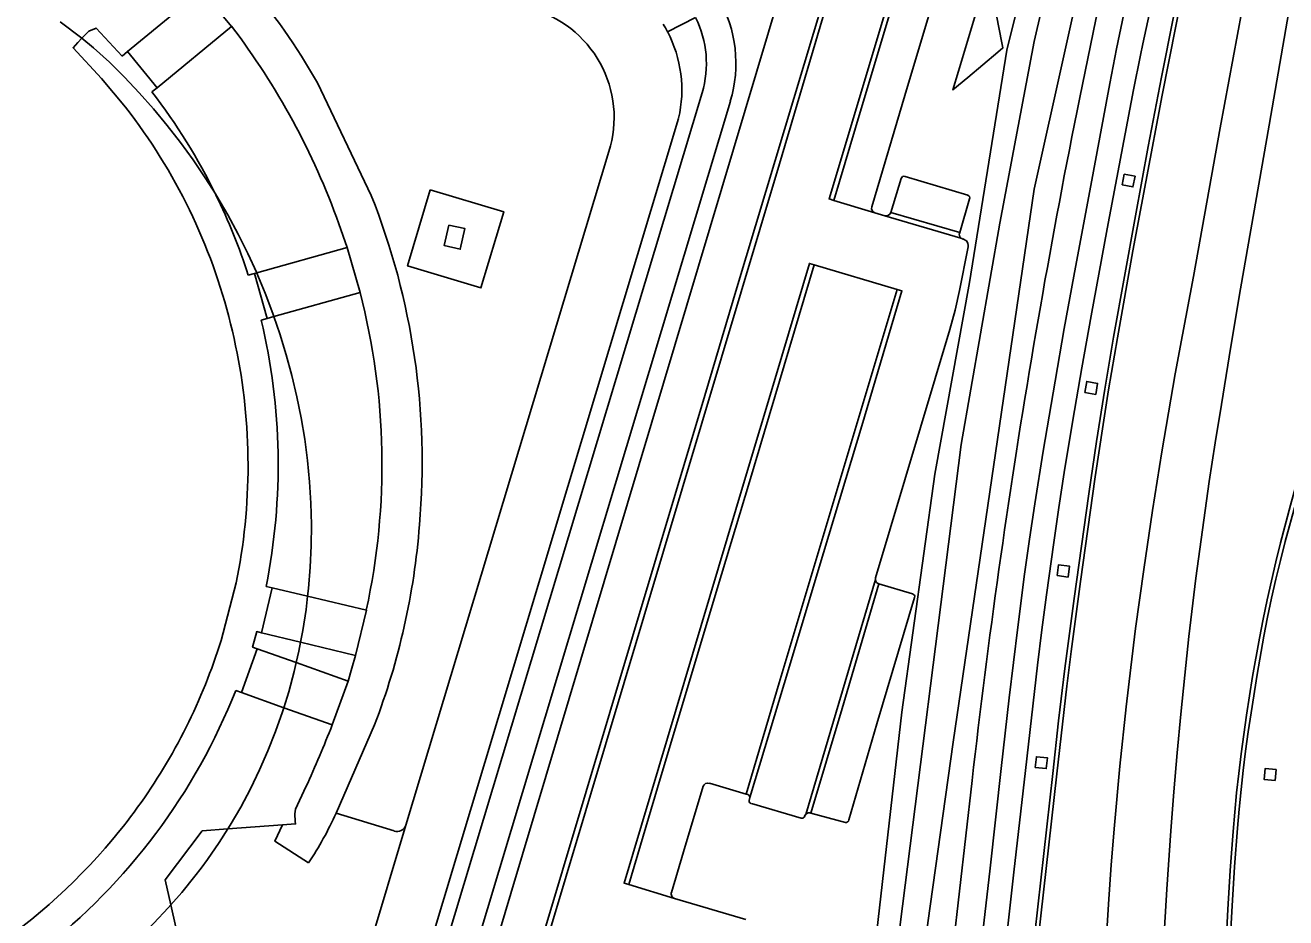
# Model space of a CAD drawing. Extents: x 194485 to 197793, y 468269 to 470822.
# Drawn here: x 196696.4 to 196827.9, y 469200.8 to 469293.9 of the extents above; entities that cross this region are included whole.
import ezdxf

# ---------------------------------------------------------------- set-up
doc = ezdxf.new("R2010")
doc.units = 0
for name, color, linetype in [('BGT begrenzing pand op maaiveld onder overbouw', 7, 'Continuous'), ('BGT grensvlak begroeid terreindeel', 7, 'Continuous'), ('BGT grensvlak onbegroeid terreindeel', 7, 'Continuous'), ('BGT grensvlak pand deel overbouw', 7, 'Continuous'), ('BGT grensvlak pand op maaiveld', 7, 'Continuous'), ('BGT grensvlak vegetatieobject', 7, 'Continuous'), ('BGT grensvlak waterdeel', 7, 'Continuous'), ('BGT grensvlak wegdeel', 7, 'Continuous'), ('BGT lijnelement scheiding muur', 7, 'Continuous')]:
    doc.layers.add(name, color=color, linetype=linetype)

msp = doc.modelspace()

# ---------------------------------------------------------------- linework, layer by layer
at = {"layer": 'BGT begrenzing pand op maaiveld onder overbouw'}
for points in [[(196706.9, 469285.35), (196704.4, 469288.36), (196701.42, 469291.55), (196701.93, 469292.11), (196702.33, 469292.54)], [(196715.88, 469226.84), (196716.87, 469229.72), (196718.43, 469235.74), (196718.85, 469237.93)]]:
    msp.add_lwpolyline(points, dxfattribs=at)
for centre, radius, start, end in [((196659.25, 469248.27), 60.37, 13.8907, 37.8878), ((196658.5, 469247.96), 61.17, 350.5588, 14.0061), ((196659.25, 469247.62), 60.32, 321.258, 339.8468), ((196658.54, 469248.14), 61.19, 285.8032, 321.2975)]:
    msp.add_arc(centre, radius, start, end, dxfattribs=at)
at = {"layer": 'BGT grensvlak begroeid terreindeel'}
msp.add_line((196790.66, 469175.43), (196795.18, 469215.1), dxfattribs=at)
for points in [[(196784.65, 469194.19), (196787.87, 469222.23), (196791.29, 469247.05), (196794.9, 469267.08), (196798.81, 469291.31), (196802.13, 469304.79), (196806.82, 469324.14), (196811.31, 469341.73), (196817.95, 469372.21), (196821.86, 469388.72), (196822.96, 469393.41)], [(196796.08, 469303.35), (196798.29, 469292.08), (196798.39, 469291.54), (196797.88, 469291.11), (196794.73, 469288.46), (196793.19, 469287.16), (196793.77, 469289.1), (196795.65, 469295.36), (196794.98, 469303.15)]]:
    msp.add_lwpolyline(points, dxfattribs=at)
msp.add_arc((197630.38, 469119.98), 840.6, 167.44979, 173.50247, dxfattribs=at)
at = {"layer": 'BGT grensvlak onbegroeid terreindeel'}
for points in [[(196810.83, 469277.24), (196811.05, 469278.36), (196812.18, 469278.15), (196811.96, 469277.03), (196810.83, 469277.24)], [(196806.94, 469255.59), (196807.14, 469256.74), (196808.27, 469256.54), (196808.07, 469255.39), (196806.94, 469255.59)], [(196804.05, 469236.48), (196804.2, 469237.61), (196805.34, 469237.46), (196805.19, 469236.33), (196804.05, 469236.48)], [(196801.77, 469216.46), (196801.89, 469217.59), (196803.03, 469217.47), (196802.92, 469216.34), (196801.77, 469216.46)], [(196826.89, 469216.24), (196826.78, 469215.11), (196825.64, 469215.21), (196825.74, 469216.35), (196826.89, 469216.24)]]:
    msp.add_lwpolyline(points, dxfattribs=at)
at = {"layer": 'BGT grensvlak pand deel overbouw'}
for points in [[(196716.33, 469276.2), (196715.21, 469277.98), (196713.95, 469279.85), (196712.63, 469281.68), (196711.25, 469283.45), (196709.82, 469285.18), (196708.33, 469286.86), (196706.79, 469288.48), (196705.21, 469290.04), (196703.57, 469291.55), (196702.33, 469292.54)], [(196720.57, 469268.07), (196719.64, 469270.1), (196718.63, 469272.12), (196717.55, 469274.11), (196716.41, 469276.07), (196716.33, 469276.2)], [(196722.37, 469263.52), (196722.26, 469263.83), (196721.46, 469265.95), (196720.58, 469268.04), (196720.57, 469268.07)], [(196725.88, 469234.35), (196725.98, 469235.15), (196726.16, 469237.36), (196726.26, 469239.58), (196726.28, 469241.8), (196726.22, 469244.03), (196726.08, 469246.27), (196725.87, 469248.5), (196725.58, 469250.72), (196725.21, 469252.94), (196724.77, 469255.15), (196724.25, 469257.35), (196723.66, 469259.53), (196723, 469261.69), (196722.37, 469263.52)], [(196725.88, 469234.35), (196725.72, 469232.95), (196725.39, 469230.77), (196725.15, 469229.52)], [(196724.69, 469227.4), (196724.97, 469228.61), (196725.15, 469229.52)], [(196724.69, 469227.4), (196724.48, 469226.47), (196723.91, 469224.36), (196723.4, 469222.7)], [(196723.4, 469222.7), (196723.27, 469222.27), (196722.55, 469220.21), (196721.75, 469218.19), (196720.88, 469216.2), (196719.93, 469214.24), (196718.91, 469212.33), (196717.82, 469210.46), (196717.57, 469210.07)], [(196717.57, 469210.07), (196716.66, 469208.63), (196715.43, 469206.85), (196714.77, 469205.97), (196714.13, 469205.12), (196712.77, 469203.43), (196711.61, 469202.12)], [(196711.61, 469202.12), (196711.34, 469201.81), (196709.85, 469200.23), (196708.3, 469198.72), (196706.69, 469197.26), (196705.02, 469195.86), (196703.3, 469194.53), (196701.53, 469193.26), (196701.27, 469193.09)]]:
    msp.add_lwpolyline(points, dxfattribs=at)
at = {"layer": 'BGT grensvlak pand op maaiveld'}
msp.add_line((196702.33, 469292.54), (196700.08, 469294.27), dxfattribs=at)
at = {"layer": 'BGT grensvlak vegetatieobject'}
msp.add_line((196766.35, 469294.7), (196763.42, 469293.23), dxfattribs=at)
at = {"layer": 'BGT grensvlak waterdeel'}
for points in [[(196827.69, 469391.96), (196822.06, 469367.46), (196811.02, 469318.9), (196801.65, 469276.8), (196793.2, 469219.11), (196790.56, 469200.24), (196785.94, 469159.66)], [(196823.7, 469387.35), (196814.75, 469347.53), (196808.52, 469321.83), (196801.64, 469292.21), (196798.07, 469273.27), (196794.04, 469250.17), (196787.14, 469195.69)]]:
    msp.add_lwpolyline(points, dxfattribs=at)
at = {"layer": 'BGT grensvlak wegdeel'}
for p, q in [((196707.1, 469291.15), (196714.84, 469297.54)), ((196717.95, 469293.79), (196714.84, 469297.54)), ((196702.33, 469292.54), (196703.06, 469293.29)), ((196717.95, 469293.79), (196710.18, 469287.38)), ((196706.54, 469290.69), (196707.1, 469291.15)), ((196707.1, 469291.15), (196710.18, 469287.38)), ((196726.91, 469287.89), (196732.52, 469276.15)), ((196710.18, 469287.38), (196709.64, 469286.96)), ((196767.02, 469286.85), (196737.17, 469187.58)), ((196769.97, 469285.97), (196739.81, 469185.67)), ((196736.99, 469192.44), (196764.57, 469284.19)), ((196736.14, 469210.46), (196757.31, 469280.73)), ((196794.72, 469276.16), (196788.19, 469278.14)), ((196785.03, 469274.34), (196780.75, 469275.63)), ((196793.89, 469272.28), (196794.92, 469275.79)), ((196730.01, 469270.73), (196729.13, 469273.2)), ((196786.09, 469274.02), (196785.03, 469274.34)), ((196794, 469271.7), (196786.09, 469274.02)), ((196786.72, 469274.36), (196793.89, 469272.28)), ((196793.89, 469272.25), (196793.89, 469272.28)), ((196720.57, 469268.07), (196730.01, 469270.73)), ((196731.35, 469266.03), (196730.01, 469270.73)), ((196719.69, 469267.83), (196720.34, 469268)), ((196720.34, 469268), (196720.57, 469268.07)), ((196720.34, 469268), (196721.67, 469263.32)), ((196787.38, 469266.34), (196778.7, 469268.91)), ((196722.37, 469263.52), (196731.35, 469266.03)), ((196721.67, 469263.32), (196721.05, 469263.15)), ((196721.67, 469263.32), (196722.37, 469263.52)), ((196722.19, 469235.22), (196721.07, 469230.51)), ((196721.56, 469235.35), (196722.19, 469235.22)), ((196722.19, 469235.22), (196725.88, 469234.35)), ((196785.1, 469236.07), (196777.84, 469211.57)), ((196788.97, 469234.57), (196785.47, 469235.61)), ((196725.88, 469234.35), (196732.01, 469232.89)), ((196730.87, 469228.14), (196732.01, 469232.89)), ((196721.07, 469230.51), (196725.15, 469229.52)), ((196720.62, 469228.84), (196718.98, 469224.27)), ((196720.62, 469228.84), (196724.69, 469227.4)), ((196725.15, 469229.52), (196730.87, 469228.14)), ((196724.69, 469227.4), (196730.11, 469225.48)), ((196728.45, 469220.91), (196730.11, 469225.48)), ((196718.98, 469224.27), (196718.39, 469224.5)), ((196718.98, 469224.27), (196723.4, 469222.7)), ((196723.4, 469222.7), (196728.45, 469220.91)), ((196732.86, 469220.91), (196728.85, 469211.7)), ((196767.78, 469214.81), (196771.61, 469213.69)), ((196771.61, 469213.69), (196771.65, 469213.68)), ((196772.01, 469213.32), (196771.94, 469213.01)), ((196734.91, 469209.84), (196728.85, 469211.7)), ((196772.16, 469212.69), (196777.37, 469211.17)), ((196778.37, 469211.71), (196781.97, 469210.73)), ((196728.46, 469184.93), (196736.14, 469210.46)), ((196764.15, 469202.8), (196759.37, 469204.24)), ((196771.58, 469200.59), (196764.15, 469202.8))]:
    msp.add_line(p, q, dxfattribs=at)
for points in [[(196812.99, 469291.98), (196815.5, 469303.51), (196818.32, 469315.55), (196821.63, 469329.45), (196824.4, 469341), (196828.52, 469359.24), (196832.44, 469376.56), (196837.35, 469391.35), (196843.17, 469406.94)], [(196794.07, 469321.84), (196780.27, 469275.78), (196780.75, 469275.63)], [(196794.45, 469321.34), (196783.62, 469285.17), (196780.75, 469275.63)], [(196784.73, 469274.95), (196788.16, 469286.57), (196798.16, 469319.9)], [(196801.1, 469193.56), (196803.6, 469215.84), (196804.21, 469221.32), (196804.86, 469226.79), (196805.33, 469230.44), (196805.83, 469234.09), (196807.36, 469245.01), (196808.16, 469250.47), (196809.01, 469255.92), (196809.94, 469261.35), (196812.21, 469274.02), (196813.55, 469281.26), (196814.93, 469288.48), (196817.45, 469301.1)], [(196817.84, 469301.04), (196815.01, 469286.61), (196813.29, 469277.58), (196811.96, 469270.35), (196810.34, 469261.3), (196809.42, 469255.87), (196808.84, 469252.24), (196808.02, 469246.79), (196807.24, 469241.33), (196806.49, 469235.87), (196805.52, 469228.58), (196805.07, 469224.93), (196804.02, 469215.8), (196801.52, 469193.56)], [(196791.59, 469157.82), (196792.99, 469169.82), (196795.73, 469194.47), (196797.05, 469205.96), (196798.21, 469216.36), (196799.05, 469223.73), (196799.94, 469231.1), (196800.65, 469236.62), (196801.17, 469240.3), (196801.72, 469243.97), (196802.6, 469249.46), (196803.84, 469256.78), (196804.8, 469262.27), (196805.79, 469267.74), (196807.85, 469278.69), (196809.55, 469287.81), (196810.25, 469291.45), (196811, 469295.09), (196812.06, 469299.92)], [(196775.15, 469297.27), (196747.06, 469203.33), (196742.23, 469187.12)], [(196809.02, 469196), (196809.39, 469202.19), (196809.69, 469206.31), (196810.02, 469210.43), (196810.59, 469216.61), (196811.24, 469222.78), (196811.72, 469226.88), (196812.24, 469230.98), (196813.1, 469237.13), (196814.01, 469243.26), (196814.98, 469249.39), (196815.66, 469253.47), (196816.37, 469257.54), (196817.12, 469261.61), (196818.27, 469267.7), (196821.07, 469283.21), (196823.78, 469297.85)], [(196815.24, 469199.69), (196815.48, 469203.76), (196815.9, 469209.86), (196816.22, 469213.92), (196816.57, 469217.98), (196816.95, 469222.04), (196817.36, 469226.09), (196817.8, 469230.14), (196818.52, 469236.21), (196819.34, 469242.26), (196819.92, 469246.3), (196820.54, 469250.32), (196821.18, 469254.35), (196822.17, 469260.38), (196823.19, 469266.4), (196826.17, 469283.47), (196828.52, 469297.17)], [(196779.6, 469296.31), (196770.65, 469266.49), (196767.32, 469255.27), (196762.23, 469238.32), (196747.65, 469189.57), (196746.48, 469185.53)], [(196780.18, 469296.63), (196775.08, 469279.46), (196746.8, 469184.9)], [(196798.25, 469193.98), (196799.54, 469205.54), (196800.76, 469216.15), (196802.02, 469227.15), (196802.47, 469230.81), (196802.94, 469234.47), (196803.69, 469239.95), (196804.23, 469243.6), (196804.8, 469247.24), (196805.7, 469252.7), (196806.63, 469258.15), (196807.6, 469263.6), (196809.28, 469272.67), (196812.02, 469287.16), (196812.74, 469290.78), (196812.99, 469291.98)], [(196841.18, 469290.23), (196838.36, 469280.11), (196832.14, 469257.42), (196828.39, 469243.83), (196827.36, 469239.89), (196826.86, 469237.91), (196826.39, 469235.93), (196825.95, 469233.95), (196825.53, 469231.95), (196825.15, 469229.95), (196824.44, 469225.94), (196823.8, 469221.91), (196823.51, 469219.9), (196823.24, 469217.88), (196822.99, 469215.85), (196822.77, 469213.83), (196822.57, 469211.8), (196822.4, 469209.78), (196822.1, 469205.71), (196821.85, 469201.64), (196821.42, 469193.5)], [(196821.86, 469193.95), (196822.29, 469202.04), (196822.54, 469206.08), (196822.85, 469210.12), (196823.03, 469212.13), (196823.23, 469214.15), (196823.46, 469216.16), (196823.71, 469218.16), (196823.98, 469220.17), (196824.28, 469222.17), (196824.91, 469226.17), (196825.61, 469230.16), (196825.99, 469232.15), (196826.4, 469234.13), (196826.85, 469236.1), (196827.33, 469238.07), (196827.84, 469240.03), (196828.91, 469243.93), (196832.52, 469257.27), (196838.76, 469279.97), (196841.58, 469290.12)], [(196787.78, 469277.92), (196786.72, 469274.38), (196786.72, 469274.36)], [(196785.12, 469236.25), (196792.85, 469262.15), (196793.41, 469264.17), (196793.87, 469266.23), (196794.74, 469270.6)], [(196778.7, 469268.91), (196778.21, 469269.05), (196774.65, 469257.04), (196771.46, 469246.42), (196758.88, 469204.38), (196759.37, 469204.24)], [(196759.37, 469204.24), (196762.65, 469215.27), (196769.03, 469236.59), (196771.96, 469246.28), (196778.7, 469268.91)], [(196787.38, 469266.34), (196775.07, 469225.28), (196771.61, 469213.69)], [(196787.38, 469266.34), (196787.87, 469266.19), (196783.67, 469252.12), (196779.68, 469238.87), (196775.59, 469225.2), (196772.01, 469213.32)], [(196785.47, 469235.61), (196781.64, 469222.61), (196778.37, 469211.71)], [(196782.32, 469210.99), (196785.26, 469221), (196789.18, 469234.2)], [(196721.07, 469230.51), (196720.58, 469230.65), (196720.15, 469229.03), (196720.62, 469228.84)], [(196730.11, 469225.48), (196730.5, 469226.81), (196730.87, 469228.14)], [(196724.6, 469210.83), (196724.54, 469211.63), (196724.63, 469212.1), (196725.71, 469214.44)], [(196763.83, 469203.43), (196765.1, 469207.66), (196767.12, 469214.5)], [(196725.99, 469206.5), (196722.46, 469208.78), (196723.27, 469210.48)]]:
    msp.add_lwpolyline(points, dxfattribs=at)
for centre, radius, start, end in [((196670.8, 469256.46), 64.3, 29.2544, 52.497), ((196746.07, 469284.27), 11.78, 342.5082, 75.2126), ((196756.8, 469289.93), 13.75, 343.2569, 29.5849), ((196756.79, 469289.93), 10.68, 343.2734, 26.5198), ((196657.36, 469247.55), 76.22, 19.6658, 37.3514), ((196751.5, 469287.03), 13.43, 27.5092, 31.4046), ((196751.69, 469287.14), 13.22, 347.1209, 27.4628), ((196788.09, 469277.83), 0.324, 72.2547, 163.7452), ((196662.37, 469248.35), 75.46, 354.9979, 21.6167), ((196794.65, 469275.88), 0.29, 341.0285, 76.1711), ((196785.19, 469274.8), 0.492, 161.9447, 250.8133), ((196786.21, 469274.56), 0.546, 257.6054, 339.257), ((196794.3, 469272.05), 0.456, 154.1327, 229.9711), ((196794.3, 469272.05), 0.459, 230.0123, 257.7873), ((196794.09, 469270.92), 0.692, 32.2922, 80.6083), ((196793.95, 469270.87), 0.841, 341.1741, 30.1817), ((196662.17, 469248.09), 71.47, 347.7213, 14.5397), ((196663.57, 469247.42), 74.19, 339.0638, 355.6362), ((196785.59, 469236.09), 0.491, 161.3811, 183.0606), ((196785.59, 469236.09), 0.492, 182.8974, 255.709), ((196788.92, 469234.3), 0.275, 339.889, 79.9383), ((196621.11, 469262.6), 115.15, 335.2787, 338.7721), ((196767.62, 469214.29), 0.538, 72.8513, 157.0097), ((196771.57, 469213.24), 0.452, 10.7066, 79.4523), ((196772.22, 469212.97), 0.29, 172.8647, 257.5282), ((196695.62, 469226.59), 36.41, 326.5109, 335.8582), ((196778.22, 469211.21), 0.527, 136.1832, 161.6356), ((196778.22, 469211.21), 0.525, 73.8711, 136.0462), ((196735.21, 469210.76), 0.974, 251.895, 342.0156), ((196777.45, 469211.44), 0.279, 253.2483, 345.854), ((196782.03, 469211.01), 0.29, 257.5154, 354.964), ((196764.3, 469203.27), 0.49, 160.1755, 253.0267)]:
    msp.add_arc(centre, radius, start, end, dxfattribs=at)
at = {"layer": 'BGT lijnelement scheiding muur'}
for p, q in [((196717.57, 469210.07), (196723.27, 469210.48)), ((196711.03, 469204.75), (196714.88, 469209.87)), ((196714.88, 469209.87), (196717.57, 469210.07)), ((196711.61, 469202.12), (196711.03, 469204.75)), ((196712.84, 469196.65), (196711.61, 469202.12))]:
    msp.add_line(p, q, dxfattribs=at)
for points in [[(196706.54, 469290.69), (196703.82, 469293.6), (196703.06, 469293.29)], [(196738.68, 469276.74), (196746.34, 469274.44), (196743.96, 469266.5), (196736.3, 469268.79), (196738.68, 469276.74)], [(196740.62, 469273.06), (196742.28, 469272.68), (196741.8, 469270.54), (196740.14, 469270.91), (196740.62, 469273.06)], [(196723.27, 469210.48), (196724.62, 469210.58), (196724.6, 469210.83)]]:
    msp.add_lwpolyline(points, dxfattribs=at)
for centre, radius, start, end in [((196660.25, 469248.78), 62.42, 26.0556, 37.704), ((196660.37, 469248.83), 62.29, 17.7635, 26.0704), ((196657.43, 469248.07), 65.38, 348.7817, 13.333), ((196658.2, 469248.36), 64.75, 308.0023, 338.3761)]:
    msp.add_arc(centre, radius, start, end, dxfattribs=at)

doc.saveas('drawing.dxf')
